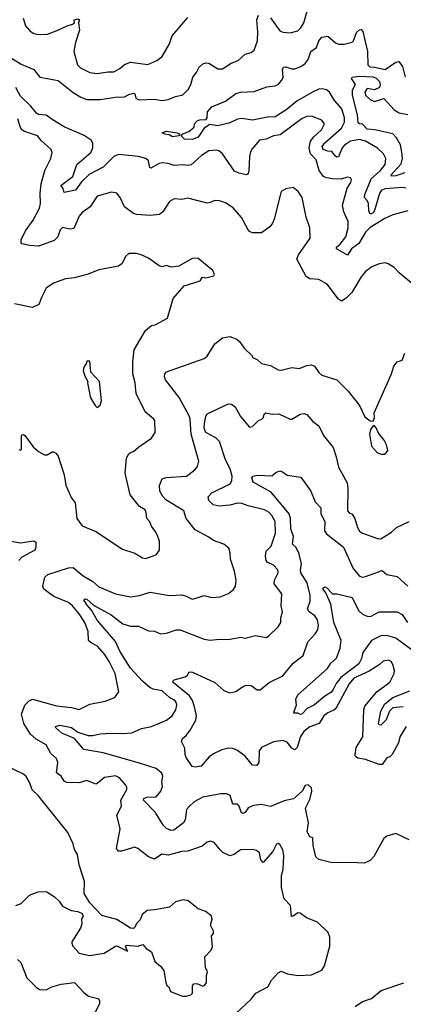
# Model space of a CAD drawing. Extents: x 1268547 to 1425625, y 515768 to 616754.
# Tile 364 of 507: x 1378501 to 1381045, y 575710 to 582246. Entities that reach past the tile are written whole.
import ezdxf

# ---------------------------------------------------------------- set-up
doc = ezdxf.new("R2010")
doc.units = 0

msp = doc.modelspace()

# ---------------------------------------------------------------- linework, layer by layer
at = {"layer": '0CON10XD'}
for points in [[(1378445, 581989.4), (1378509.8, 581949.8), (1378594.1, 581914.1), (1378635, 581863.5), (1378755, 581841.9), (1378855, 581761.8), (1378905, 581731.6), (1378945, 581716.7), (1379035, 581716.1), (1379135, 581731.8), (1379195, 581734.4), (1379225, 581748.5), (1379258.2, 581758.2), (1379264.3, 581754.3), (1379270.8, 581725), (1379293.7, 581713.7), (1379392.9, 581717.1), (1379445, 581710), (1379485, 581715.4), (1379535, 581736.2), (1379582.5, 581747.5), (1379618.8, 581781.2), (1379635.5, 581815), (1379648.8, 581865), (1379674.1, 581895.9), (1379690.2, 581929.8), (1379715, 581953.1), (1379735, 581960), (1379755, 581956.9), (1379815, 581920.5), (1379845, 581920), (1379903.7, 581956.3), (1379948.8, 581975), (1379995, 582016.2), (1380035, 582028.8), (1380055, 582043.8), (1380077.1, 582105), (1380080.4, 582165), (1380072.5, 582245), (1380085, 582276.2)], [(1378524.2, 582255), (1378538, 582205), (1378570, 582170), (1378595, 582154.2), (1378625, 582147.5), (1378685, 582150), (1378753.3, 582175), (1378814.5, 582205.5), (1378850, 582215), (1378863.3, 582225), (1378862.5, 582245), (1378885, 582251.9), (1378897.5, 582245), (1378891.2, 582225), (1378898.2, 582175), (1378870.6, 582095), (1378858.6, 582035), (1378884, 581945), (1378903.8, 581925), (1378965, 581894.3), (1379015, 581889.5), (1379085, 581900.5), (1379125, 581899.6), (1379165, 581922.1), (1379195, 581948.2), (1379235, 581963.6), (1379350.9, 581949.1), (1379411.2, 581975), (1379445, 582000.8), (1379494.7, 582085.3), (1379512.5, 582137.5), (1379615, 582260.8)], [(1380165, 582257.5), (1380225, 582170.8), (1380245, 582162.9), (1380295, 582158.1), (1380345, 582171.9), (1380365, 582190.8), (1380385.4, 582225), (1380406.9, 582303.1)], [(1381065, 581126.7), (1381035, 581132.7), (1380925, 581123.6), (1380900.9, 581115), (1380887.5, 581092.5), (1380855, 580980), (1380845, 580963.2), (1380825, 580955.6), (1380817.3, 580977.3), (1380814.4, 581025), (1380806.4, 581045), (1380788.7, 581065), (1380790, 581085), (1380831.4, 581188.6), (1380892.9, 581245), (1380924.1, 581285), (1380929.1, 581325), (1380914.2, 581354.2), (1380875, 581393.8), (1380795, 581438.8), (1380755, 581450), (1380695, 581438.8), (1380655, 581413.3), (1380640.3, 581395), (1380615, 581335.4), (1380605, 581332.9), (1380595, 581339.1), (1380570.2, 581370.2), (1380545, 581372.9), (1380513.4, 581383.4), (1380506.7, 581405), (1380525, 581428.8), (1380635.4, 581524.7), (1380654, 581565), (1380655.6, 581595), (1380637.1, 581655), (1380588.8, 581708.8), (1380555, 581765.5), (1380535, 581779.5), (1380507.6, 581787.6), (1380485, 581784.6), (1380442.2, 581765), (1380339.4, 581705), (1380265, 581644.8), (1380195, 581600.3), (1380145, 581598.4), (1380045, 581578.9), (1379975, 581590), (1379945, 581585.3), (1379895, 581561.5), (1379815, 581542), (1379760.9, 581549.1), (1379724, 581526), (1379685.4, 581465), (1379645, 581449.3), (1379592.8, 581452.8), (1379572.5, 581475), (1379581.9, 581488.1), (1379623.3, 581503.3), (1379656.8, 581533.2), (1379660, 581555), (1379676.6, 581573.4), (1379695, 581580.8), (1379737.3, 581582.7), (1379744.2, 581595), (1379746.9, 581635), (1379775, 581667.5), (1379865, 581704.5), (1379935, 581755.6), (1379965, 581765.6), (1380055, 581770), (1380139.7, 581800.3), (1380195, 581806.4), (1380214.8, 581815.2), (1380240.4, 581845), (1380248.8, 581865), (1380244.7, 581915), (1380250.4, 581929.6), (1380265, 581933.8), (1380305, 581919.3), (1380325, 581919.3), (1380365, 581934.7), (1380395, 581954.7), (1380415, 581981.5), (1380432.4, 582035), (1380468.7, 582061.3), (1380485.3, 582104.7), (1380505, 582130), (1380545, 582135.8), (1380595, 582091.4), (1380615, 582082.9), (1380652.9, 582082.9), (1380705, 582096.9), (1380715, 582106), (1380735, 582160), (1380755, 582178.6), (1380765, 582180), (1380776.3, 582166.3), (1380807.3, 582035), (1380810, 581945), (1380822.3, 581932.3), (1380855, 581931), (1380925, 581914.5), (1380995, 581962.9), (1381015, 581969.2), (1381040, 581935), (1381057.1, 581865)], [(1381055, 581229.8), (1380995, 581210), (1380967.7, 581207.7), (1380964.6, 581215), (1381031.1, 581288.9), (1381038.9, 581325), (1381036.2, 581366.2), (1381025.9, 581415), (1381000.5, 581460.5), (1380975, 581488.8), (1380855.6, 581515.6), (1380805, 581518.8), (1380775, 581552.5), (1380754, 581554), (1380745, 581561.2), (1380742.1, 581615), (1380707.3, 581745), (1380709.1, 581780.9), (1380727.1, 581815), (1380702.5, 581855), (1380706.1, 581863.9), (1380755, 581870.6), (1380845, 581866), (1380865, 581857.1), (1380886.8, 581835), (1380891.8, 581815), (1380887.7, 581795), (1380855, 581779.5), (1380805, 581787.8), (1380790.4, 581765), (1380794, 581744), (1380825, 581715.6), (1380855, 581702.5), (1380915, 581722.5), (1380985, 581648.2), (1381017.5, 581627.5), (1381075, 581616.8)], [(1380631.9, 581188.1), (1380575, 581189.5), (1380535, 581195.5), (1380515, 581205.5), (1380486, 581245), (1380466.4, 581315), (1380429.1, 581355), (1380420.9, 581395), (1380430.4, 581439.6), (1380451.5, 581468.5), (1380502.3, 581515), (1380522.5, 581555), (1380505, 581579.5), (1380435, 581605.5), (1380405, 581602.2), (1380375, 581588.9), (1380227.9, 581482.1), (1380185, 581474), (1380135, 581452.5), (1380091.2, 581445), (1380041.5, 581388.5), (1380031.7, 581368.3), (1380024.6, 581335.4), (1380021.5, 581245), (1380015, 581223.3), (1380005, 581216.2), (1379955, 581227.3), (1379925, 581240.9), (1379846, 581355), (1379821.2, 581375), (1379805, 581380), (1379755, 581374.5), (1379705.6, 581345), (1379638.8, 581281.2), (1379615, 581276.9), (1379585, 581282.3), (1379525, 581277.1), (1379485, 581290.3), (1379445, 581294.6), (1379425, 581290.8), (1379370.8, 581260.8), (1379364.3, 581264.3), (1379355, 581308), (1379336.2, 581325), (1379287.8, 581337.8), (1379155, 581350), (1379125, 581336.7), (1379053.2, 581266.8), (1378961.1, 581218.9), (1378911, 581169), (1378870.6, 581115), (1378795, 581097.5), (1378789.2, 581125), (1378773.6, 581145), (1378852.7, 581205), (1378880, 581285), (1378971.8, 581365), (1378984.7, 581395), (1378985.3, 581425), (1378974.5, 581445), (1378927.8, 581477.8), (1378795.3, 581535.3), (1378715, 581583.5), (1378675, 581611.8), (1378625, 581616.9), (1378611.1, 581625), (1378575, 581672.7), (1378505, 581738), (1378474, 581795)], [(1380835.6, 580604.4), (1380795, 580574), (1380765, 580539.2), (1380704.5, 580435), (1380665, 580396.5), (1380635, 580377.5), (1380615, 580390), (1380540.5, 580490.5), (1380485, 580521.9), (1380425, 580525.8), (1380401.8, 580541.8), (1380338.5, 580655), (1380350, 580685), (1380428, 580795), (1380424.2, 580865), (1380400, 580935), (1380374, 581065), (1380348, 581105), (1380315, 581131.2), (1380266.1, 581123.9), (1380233.8, 581105), (1380187.4, 580922.6), (1380177.1, 580895), (1380159.2, 580870.8), (1380105, 580831.2), (1380045, 580831.2), (1380025, 580840.8), (1380013.1, 580855), (1379971.7, 580931.7), (1379916.6, 580996.6), (1379865, 581030.6), (1379825, 581042.9), (1379795, 581045.7), (1379765, 581031.2), (1379745, 581028.8), (1379615, 581060.6), (1379575, 581051.1), (1379525, 581055.6), (1379495, 581038.9), (1379449.1, 580970.9), (1379428.1, 580951.9), (1379365, 580946.9), (1379275, 580951.9), (1379255, 580958.6), (1379195, 581003.1), (1379166.1, 581066.1), (1379145, 581094), (1379110.3, 581099.7), (1379014, 581075), (1378967.4, 581002.6), (1378914.7, 580965.3), (1378895, 580940.8), (1378859.4, 580860.6), (1378835, 580855.7), (1378785, 580866), (1378769.4, 580850.6), (1378754.3, 580805), (1378729.3, 580780.7), (1378625, 580741.9), (1378565, 580745.8), (1378515, 580758.8), (1378510, 580765), (1378511.1, 580785), (1378538.9, 580845), (1378590.5, 580915), (1378632.5, 580995), (1378639.5, 581025), (1378635.4, 581095), (1378642.3, 581155), (1378666.8, 581245), (1378707.7, 581325), (1378715.6, 581365), (1378709.4, 581385), (1378643.4, 581443.4), (1378618.6, 581475), (1378533.2, 581503.2), (1378514.7, 581514.7), (1378502.5, 581535), (1378487.3, 581587.3)], [(1379515, 581467.1), (1379492.1, 581482.1), (1379462.5, 581485), (1379446.2, 581495), (1379475, 581505.8), (1379545, 581495.7), (1379563.3, 581485), (1379555, 581474), (1379515, 581467.1)], [(1381075, 580977.3), (1380975, 580949.5), (1380922.5, 580925), (1380825, 580865.3), (1380795.2, 580834.8), (1380749.8, 580760.2), (1380701.5, 580725), (1380675, 580682.9), (1380602.5, 580725), (1380602.9, 580735), (1380626.8, 580755), (1380662.8, 580805), (1380679.6, 580865), (1380679.1, 580905), (1380650.6, 580970.6), (1380642.8, 581015), (1380673.5, 581126.5), (1380698, 581165), (1380702.5, 581182.5), (1380695, 581196.7), (1380675, 581201.2), (1380631.9, 581188.1)], [(1378495, 579393.3), (1378505, 579387.5), (1378512.5, 579395), (1378511.7, 579478.3), (1378515, 579490), (1378525, 579492.5), (1378535, 579486.7), (1378590.9, 579410.9), (1378625, 579378.8), (1378665, 579357.5), (1378681.7, 579358.3), (1378715, 579377.5), (1378725, 579377.5), (1378739.3, 579369.3), (1378755, 579347.5), (1378796, 579225), (1378806, 579155), (1378842.5, 579075), (1378868.3, 579038.3), (1378880, 578935), (1378915, 578886.2), (1379005, 578849.2), (1379181.7, 578731.7), (1379265, 578705.6), (1379315, 578673.3), (1379335, 578670), (1379405, 578693.8), (1379428, 578725), (1379427.5, 578785), (1379417.1, 578815), (1379403.3, 578845), (1379374.3, 578884.3), (1379363.6, 578913.6), (1379343.8, 578935), (1379340, 578975), (1379332.3, 578992.3), (1379294.6, 579014.6), (1379232.8, 579092.8), (1379199.5, 579235), (1379208, 579335), (1379225, 579363.8), (1379235, 579373.8), (1379255, 579378.8), (1379290, 579410), (1379375, 579468.8), (1379398.8, 579505), (1379396.2, 579585), (1379391.2, 579595), (1379331.9, 579641.9), (1379273.7, 579763.7), (1379267.1, 579835), (1379251.3, 579895), (1379251.2, 579975), (1379260.6, 580055), (1379335, 580183.3), (1379375, 580216), (1379399.3, 580220.7), (1379480, 580265), (1379518.5, 580395), (1379591.4, 580478.6), (1379697.7, 580512.3), (1379713.8, 580536.2), (1379735, 580532.5), (1379787.5, 580545), (1379792.5, 580555), (1379781.7, 580581.7), (1379683, 580663), (1379645, 580660), (1379555, 580610), (1379505, 580604), (1379475, 580613.3), (1379445, 580606.2), (1379425, 580610.8), (1379355, 580662.5), (1379305.8, 580685.8), (1379275, 580694), (1379225, 580693.3), (1379203.9, 580676.1), (1379178.8, 580625), (1379155, 580610), (1379025, 580585.8), (1378954.5, 580555.5), (1378865, 580532.5), (1378804.4, 580525.6), (1378725, 580495.8), (1378677, 580463), (1378646.2, 580405), (1378627.5, 580355), (1378585, 580335.7), (1378465, 580360.6)], [(1381149.4, 580455), (1381017.1, 580565), (1380985, 580600.8), (1380945.6, 580625.6), (1380925, 580630.8), (1380885.9, 580625.9), (1380835.6, 580604.4)], [(1379896.5, 575613.5), (1380035.4, 575745), (1380067.1, 575782.9), (1380147.5, 575825), (1380170.3, 575869.7), (1380215, 575920), (1380235, 575930), (1380276.7, 575913.3), (1380345, 575901.2), (1380435, 575906), (1380505, 575935.6), (1380522.3, 575965), (1380557.5, 576095), (1380556.7, 576155), (1380547.5, 576187.5), (1380476.7, 576255), (1380403.9, 576283.9), (1380360, 576315), (1380345, 576316.2), (1380315, 576294), (1380302.5, 576292.5), (1380296.9, 576365), (1380255, 576411.2), (1380236.2, 576485), (1380238, 576565), (1380248.8, 576605), (1380253.3, 576695), (1380246, 576735), (1380225, 576771.2), (1380215, 576777.5), (1380205, 576772.5), (1380180, 576725), (1380115, 576651.2), (1380099.5, 576669.5), (1380091.9, 576715), (1380071.3, 576731.3), (1380045, 576738), (1379965, 576735.5), (1379923.8, 576705), (1379895, 576695.6), (1379847.2, 576717.2), (1379830, 576735), (1379791.2, 576785), (1379765, 576793.8), (1379745, 576786), (1379710.6, 576759.4), (1379615, 576725.8), (1379575, 576724.3), (1379485, 576698.9), (1379442.5, 576707.5), (1379395, 576674), (1379355, 576690), (1379285, 576743.9), (1379265, 576752), (1379175, 576725.5), (1379155.7, 576725.7), (1379143.5, 576745), (1379167.7, 576875), (1379145.5, 576964.5), (1379175.8, 577025), (1379172, 577065), (1379210.5, 577135), (1379211.5, 577151.5), (1379204.6, 577164.6), (1379163.4, 577213.4), (1379135, 577226.7), (1379063.5, 577216.5), (1379015.4, 577174.6), (1379005, 577172.2), (1378945, 577195.3), (1378895, 577181), (1378815, 577182), (1378798, 577188), (1378775.5, 577225), (1378745.4, 577245.4), (1378752.5, 577315), (1378745, 577341.4), (1378707.9, 577375), (1378675, 577432.9), (1378608.9, 577468.9), (1378572.8, 577502.7), (1378527.3, 577575), (1378512.1, 577635), (1378534.7, 577695.3), (1378564.2, 577725), (1378585, 577735.5), (1378745, 577691.2), (1378845, 577680.9), (1378895, 577666.4), (1378965, 577702.7), (1379068.3, 577721.7), (1379125, 577743.3), (1379135, 577752.5), (1379157.5, 577785), (1379134.4, 577905), (1379095, 577985.7), (1379062.9, 578035), (1379017.1, 578087.1), (1378975, 578109.3), (1378956.9, 578125), (1378954.7, 578185), (1378932.2, 578245), (1378895, 578302.9), (1378851.8, 578355), (1378825, 578376.6), (1378727.9, 578417.9), (1378661.5, 578465), (1378654.5, 578485), (1378668.1, 578545), (1378687.4, 578562.6), (1378825, 578606.5), (1378855, 578609.4), (1378921.1, 578555), (1378985, 578517.1), (1379025, 578480.8), (1379135, 578434.5), (1379235, 578414), (1379295, 578423.3), (1379365, 578445.5), (1379495, 578424.2), (1379575, 578427.5), (1379605, 578420), (1379645, 578398.6), (1379685, 578409.5), (1379725, 578423.1), (1379775, 578409.2), (1379830, 578415), (1379885, 578435.8), (1379917.6, 578462.4), (1379932, 578485), (1379935.8, 578525), (1379925.6, 578585), (1379898.8, 578665), (1379897.5, 578705), (1379887, 578737), (1379855, 578764.2), (1379785, 578788), (1379755, 578811.4), (1379665, 578859.4), (1379604.4, 578935), (1379588.6, 578985), (1379469.2, 579059.2), (1379449.6, 579079.6), (1379430.3, 579115), (1379426.9, 579153.1), (1379445, 579198.8), (1379472.1, 579207.9), (1379608, 579215), (1379663.1, 579256.9), (1379680.5, 579279.5), (1379688.1, 579315), (1379637.6, 579495), (1379631.4, 579595), (1379625, 579616.9), (1379557.2, 579737.2), (1379467.5, 579855), (1379460, 579875), (1379463.1, 579895), (1379475, 579907.5), (1379725, 579995.7), (1379745, 580011.2), (1379795, 580094), (1379845, 580132.9), (1379895, 580142.5), (1379940, 580125), (1379959.1, 580109.1), (1379990, 580065), (1380042.5, 580015), (1380045, 580003.3), (1380075, 579989.2), (1380105, 579962.5), (1380165, 579950.8), (1380215, 579921.4), (1380235, 579919.2), (1380306.1, 579936.1), (1380355, 579931.2), (1380405, 579951.2), (1380435, 579954), (1380456.7, 579945), (1380485, 579903.8), (1380505, 579886.7), (1380604.2, 579854.2), (1380679.5, 579779.5), (1380754.2, 579684.2), (1380790.5, 579610.5), (1380825, 579582.5), (1380845, 579580), (1380853.3, 579605), (1380851.2, 579635), (1380966.9, 579895), (1380981.9, 579945), (1381004.4, 579975.6), (1381038.2, 579985), (1381055, 580031.2)], [(1379015, 579672.5), (1379033.6, 579686.4), (1379043.3, 579715), (1379030, 579845), (1378972.5, 579905), (1378965, 579980), (1378945, 579980), (1378942.5, 579965), (1378925, 579940), (1378921.2, 579915), (1378934.1, 579874.1), (1378952.5, 579845), (1378950, 579835), (1378971.2, 579735), (1379000, 579685), (1379015, 579672.5)], [(1381085, 576801.2), (1380995, 576843.8), (1380935, 576826), (1380915, 576810.8), (1380849.5, 576690.5), (1380825.5, 576664.5), (1380785, 576647.8), (1380739.1, 576649.1), (1380565, 576650.4), (1380485, 576670.9), (1380465, 576689.2), (1380447.2, 576765), (1380446, 576816), (1380425, 576822), (1380408.2, 576855), (1380416.2, 576915), (1380397.2, 577012.8), (1380425, 577070), (1380439.2, 577125), (1380435, 577147.5), (1380415, 577167.5), (1380395, 577163.3), (1380374.3, 577125.7), (1380316.6, 577073.4), (1380255, 577060.6), (1380165, 577022.5), (1380105, 577036), (1380051.1, 577028.9), (1380015.6, 577014.4), (1379998.8, 576985), (1379985, 576976.2), (1379971.2, 576981.2), (1379956.7, 577025), (1379945, 577037.5), (1379915, 577037.5), (1379895.8, 577095), (1379875, 577106.9), (1379835, 577106.5), (1379715, 577085.5), (1379657.1, 577055), (1379625, 577023.1), (1379607.1, 577002.9), (1379597.5, 576935), (1379586.9, 576915), (1379523.1, 576866.9), (1379505, 576864.6), (1379475, 576876.7), (1379453.3, 576896.7), (1379399.2, 576985), (1379322.5, 577065), (1379324.2, 577075), (1379344.7, 577085.3), (1379405, 577087.1), (1379437.5, 577125), (1379446.9, 577155), (1379442.7, 577187.3), (1379450, 577225), (1379442.9, 577245), (1379404.7, 577274.7), (1379295, 577311.5), (1379055, 577378.8), (1378925, 577402), (1378863.9, 577473.9), (1378779.3, 577509.3), (1378739.2, 577545), (1378738.8, 577555), (1378767.8, 577562.2), (1378843.4, 577546.6), (1378885, 577517.1), (1378954.6, 577494.6), (1378985, 577493.2), (1379035, 577505.3), (1379105, 577510.5), (1379185, 577506.9), (1379245, 577511.8), (1379308.6, 577541.4), (1379375.4, 577554.6), (1379475, 577596), (1379510.8, 577625), (1379535.4, 577664.6), (1379542.2, 577695), (1379539.4, 577715), (1379530.8, 577725), (1379495, 577746.8), (1379445, 577789.8), (1379385, 577801.6), (1379363.6, 577813.6), (1379315, 577855.8), (1379235, 577941.8), (1379165, 578053.6), (1379135, 578118.5), (1379015, 578259.6), (1378975.8, 578325.7), (1378945, 578360.9), (1378926, 578395), (1378935, 578402.5), (1378945, 578399.5), (1378990.5, 578360.5), (1379106.9, 578295), (1379185, 578235.4), (1379235, 578220), (1379289.4, 578219.4), (1379355, 578189.4), (1379395, 578187.5), (1379435, 578170), (1379475, 578174), (1379537.5, 578195), (1379565, 578196.5), (1379724.4, 578134.4), (1379765, 578126.7), (1379825, 578134.2), (1379885, 578130.8), (1379965, 578147.1), (1379995, 578141.1), (1380065, 578157.1), (1380135, 578144.5), (1380153.8, 578155), (1380215, 578216), (1380233.1, 578245), (1380231.9, 578275), (1380243.3, 578315), (1380234.3, 578355), (1380238.2, 578435), (1380188.3, 578501.7), (1380189.6, 578525), (1380215.6, 578575), (1380212.5, 578595), (1380185, 578624.6), (1380143.1, 578645), (1380135.4, 578655.4), (1380130.8, 578685), (1380135, 578718.8), (1380167.9, 578752.1), (1380196.4, 578836.4), (1380194.5, 578915), (1380172.5, 578955), (1380154.3, 578975), (1380125, 578993.1), (1380015, 579018.9), (1379975, 579035.3), (1379945, 579036.8), (1379895, 579023.1), (1379823.5, 579016.5), (1379784.5, 579024.5), (1379756, 579055), (1379751.2, 579078.8), (1379774.2, 579105), (1379895.6, 579165), (1379907.9, 579185), (1379910, 579215), (1379897.4, 579265), (1379865.1, 579325.1), (1379825, 579445.8), (1379800.7, 579470.7), (1379735.7, 579505), (1379724.5, 579535), (1379725.5, 579564.5), (1379735.7, 579614.3), (1379745, 579630), (1379885, 579695.8), (1379905, 579694.2), (1379928.8, 579675), (1379965, 579611.2), (1380025, 579541.2), (1380045, 579546.2), (1380084, 579586), (1380107.5, 579595), (1380116.7, 579605), (1380121.7, 579628.3), (1380133, 579637), (1380175, 579626.9), (1380219.7, 579629.7), (1380295, 579593.3), (1380306.1, 579593.9), (1380361.7, 579628.3), (1380385, 579631.4), (1380405, 579624.2), (1380445, 579578.6), (1380485, 579549.4), (1380516.7, 579485), (1380579.1, 579405), (1380600.5, 579345), (1380614.4, 579275), (1380671.9, 579171.9), (1380676.8, 579135), (1380674.5, 578984.5), (1380685, 578971.2), (1380705, 578963.3), (1380724.6, 578934.6), (1380741.3, 578875), (1380755, 578850.6), (1380775, 578836.7), (1380875, 578801.4), (1380895, 578800.6), (1380967.1, 578842.9), (1381000, 578875), (1381085, 578915.5)], [(1380900.7, 579360.7), (1380925, 579362.5), (1380942.5, 579385), (1380933.9, 579423.9), (1380918.8, 579455), (1380881.2, 579501.2), (1380865, 579537.5), (1380855, 579550), (1380845, 579550), (1380827.5, 579525), (1380820, 579495), (1380833.8, 579415), (1380875, 579371.2), (1380900.7, 579360.7)], [(1381065, 577553.3), (1381022.7, 577485), (1381012.7, 577445), (1380972.2, 577367.8), (1380956.6, 577353.4), (1380934.8, 577345.2), (1380905, 577300.9), (1380885, 577300.7), (1380795, 577335.6), (1380743.1, 577343.1), (1380728.2, 577355), (1380725.5, 577365), (1380733.3, 577415), (1380775.7, 577485), (1380783.6, 577665), (1380790.4, 577689.6), (1380870.5, 577785), (1380955, 577848.6), (1380984.5, 577905), (1380986.1, 577925), (1380976, 577966), (1380964.5, 577984.5), (1380946.7, 577995), (1380911.3, 577988.7), (1380885, 577963.1), (1380818.4, 577921.6), (1380717.3, 577875), (1380685, 577837.9), (1380597, 577673), (1380585, 577661.8), (1380544.4, 577644.4), (1380517.5, 577625), (1380486.1, 577573.9), (1380425, 577551.6), (1380385, 577520.4), (1380363.4, 577486.6), (1380340.8, 577415), (1380325, 577398.9), (1380305, 577409.5), (1380275, 577449.7), (1380245, 577461), (1380185, 577453.3), (1380105, 577414.4), (1380088.2, 577391.8), (1380087.3, 577315), (1380074.4, 577295.6), (1380045, 577297.5), (1379995, 577357.5), (1379945.2, 577395.2), (1379915, 577407.8), (1379885, 577410.6), (1379840.5, 577399.5), (1379785, 577371.5), (1379758.1, 577351.9), (1379705, 577290), (1379665, 577283.1), (1379645, 577288.8), (1379605, 577348.8), (1379597.6, 577367.6), (1379595, 577410), (1379574, 577455), (1379581.2, 577475), (1379605.6, 577495), (1379631.3, 577528.7), (1379668.8, 577595), (1379672.5, 577625), (1379660, 577685), (1379646.7, 577726.7), (1379626.6, 577756.6), (1379517.5, 577845), (1379516.2, 577855), (1379525, 577863.8), (1379597.3, 577882.7), (1379612.5, 577895), (1379625, 577917.5), (1379647.5, 577915), (1379795, 577846.7), (1379855, 577792.9), (1379895, 577778.1), (1379935, 577786.9), (1379985, 577821.9), (1380005, 577828.9), (1380035, 577825.6), (1380075, 577798.1), (1380095, 577798.5), (1380155, 577846.7), (1380245, 577890.8), (1380315.3, 577974.7), (1380380, 578025), (1380411.8, 578115), (1380461.5, 578168.5), (1380477.7, 578195), (1380482.6, 578227.4), (1380475, 578262.9), (1380457.6, 578287.6), (1380421.1, 578315), (1380408.5, 578335), (1380427.3, 578385), (1380426.8, 578425), (1380407.3, 578507.3), (1380364.6, 578575), (1380362.2, 578595), (1380370.4, 578635), (1380352.1, 578705), (1380335, 578742.5), (1380310, 578765), (1380316.2, 578815), (1380300, 578865), (1380297.2, 578935), (1380287.8, 578965), (1380169.2, 579109.2), (1380048.8, 579175), (1380039.2, 579205), (1380046.7, 579215), (1380077.4, 579222.6), (1380172.3, 579217.7), (1380199.5, 579240.5), (1380225, 579250.8), (1380243.3, 579245), (1380275, 579221.9), (1380365, 579208.8), (1380431.9, 579115), (1380460, 579045), (1380498.6, 579005), (1380498.9, 578965), (1380525.3, 578915.3), (1380522.2, 578852.2), (1380535, 578833.5), (1380647.8, 578745), (1380711.9, 578601.9), (1380755, 578551.8), (1380775, 578546.2), (1380795, 578549.6), (1380905, 578590), (1380935, 578564), (1381005, 578550), (1381075.5, 578485.5)], [(1378427.4, 578787.4), (1378505, 578774.2), (1378595, 578785.8), (1378607.3, 578777.3), (1378607.9, 578745), (1378600.4, 578725), (1378515, 578677.5), (1378494.3, 578655.7)], [(1381098.1, 578065), (1380995, 578141), (1380935, 578159), (1380895, 578155.6), (1380835, 578124), (1380776.8, 578045), (1380768.3, 578005), (1380749.3, 577970.7), (1380630.9, 577879.1), (1380599.8, 577840.2), (1380576.8, 577795), (1380565, 577778.8), (1380524.7, 577755.3), (1380455, 577698.1), (1380407.6, 577672.4), (1380375, 577638), (1380363.8, 577633.8), (1380345, 577642), (1380322.5, 577642.5), (1380319.3, 577649.3), (1380337.1, 577695), (1380332, 577735), (1380346, 577765), (1380541.7, 577938.3), (1380565, 577974), (1380602, 578008), (1380626.6, 578073.4), (1380631.8, 578125), (1380585.3, 578245.3), (1380565.2, 578365.2), (1380531.7, 578441.7), (1380513.6, 578465), (1380513.3, 578475), (1380525, 578480.6), (1380535, 578475.6), (1380575, 578434), (1380605, 578435.5), (1380705, 578411.1), (1380747.2, 578325), (1380775, 578300), (1380805.9, 578285.9), (1380828, 578285), (1380885, 578315.5), (1381005, 578314.7), (1381037.5, 578297.5), (1381072.5, 578245)], [(1381045.2, 577684.8), (1380975, 577678.9), (1380954.3, 577655.7), (1380931.9, 577598.1), (1380895, 577563.1), (1380885, 577564.2), (1380879.6, 577575), (1380896.7, 577655), (1380923.6, 577705), (1380975, 577746.2), (1381089.3, 577790.7)], [(1379605, 575763.8), (1379635, 575773.3), (1379646.7, 575785), (1379646.4, 575833.6), (1379655, 575846.7), (1379675, 575848.8), (1379715, 575830), (1379726.2, 575835), (1379738.8, 575855), (1379739.3, 575900.7), (1379746.2, 575925), (1379733.8, 575955), (1379728.8, 576025), (1379770.5, 576069.5), (1379778.3, 576091.7), (1379773.3, 576165), (1379785, 576180), (1379786.7, 576195), (1379766.7, 576235), (1379776.2, 576275), (1379773.3, 576295), (1379736.1, 576326.1), (1379684.3, 576344.3), (1379617, 576397), (1379585, 576404), (1379535, 576390), (1379494.2, 576355.8), (1379395, 576336.2), (1379345, 576333.3), (1379313.9, 576306.1), (1379299.7, 576270.3), (1379274.2, 576245.8), (1379261.7, 576218.3), (1379255, 576213.8), (1379235, 576216.2), (1379145, 576274), (1379045, 576298.8), (1378965, 576384), (1378927.1, 576445), (1378930, 576525), (1378894, 576636), (1378884.3, 576705), (1378865, 576736.7), (1378855.7, 576775), (1378820.7, 576850.7), (1378622.9, 577095), (1378582.8, 577132.8), (1378565.8, 577185), (1378542.4, 577222.4), (1378525, 577238.6), (1378425, 577286.2)], [(1378475, 576365.7), (1378509.8, 576380.2), (1378565.4, 576434.6), (1378622.6, 576457.4), (1378675, 576458), (1378728.8, 576425), (1378761.2, 576395), (1378785, 576361.2), (1378842.3, 576332.3), (1378885, 576326.7), (1378915, 576312.5), (1378922.5, 576295), (1378910, 576275), (1378912.5, 576245), (1378903.9, 576216.1), (1378846.7, 576125), (1378846.7, 576115), (1378852.5, 576095), (1378895, 576048.8), (1378964.5, 576034.5), (1379061.5, 576048.5), (1379135, 576096.7), (1379145, 576097.5), (1379215, 576062.5), (1379202.5, 576095), (1379208.3, 576101.7), (1379283.6, 576096.4), (1379316.2, 576106.2), (1379340, 576080), (1379375, 576057.5), (1379396.2, 575995), (1379435, 575963.8), (1379456, 575935), (1379470, 575855), (1379477.5, 575835), (1379490, 575825), (1379500, 575795), (1379580, 575765), (1379605, 575763.8)], [(1378485, 576007.5), (1378508.3, 575988.3), (1378547.1, 575885), (1378611.2, 575821.2), (1378635, 575808.9), (1378675, 575806.2), (1378713.6, 575826.4), (1378775, 575844.2), (1378863.8, 575853.8), (1378925, 575788.8), (1378957.5, 575765), (1379018.7, 575748.7), (1379030.6, 575735), (1379029.2, 575715), (1379000.6, 575655)], [(1380725, 575696.5), (1380775, 575727.8), (1380835, 575749.2), (1380897.6, 575802.4), (1381047.6, 575852.4)]]:
    msp.add_lwpolyline(points, dxfattribs=at)

doc.saveas('drawing.dxf')
